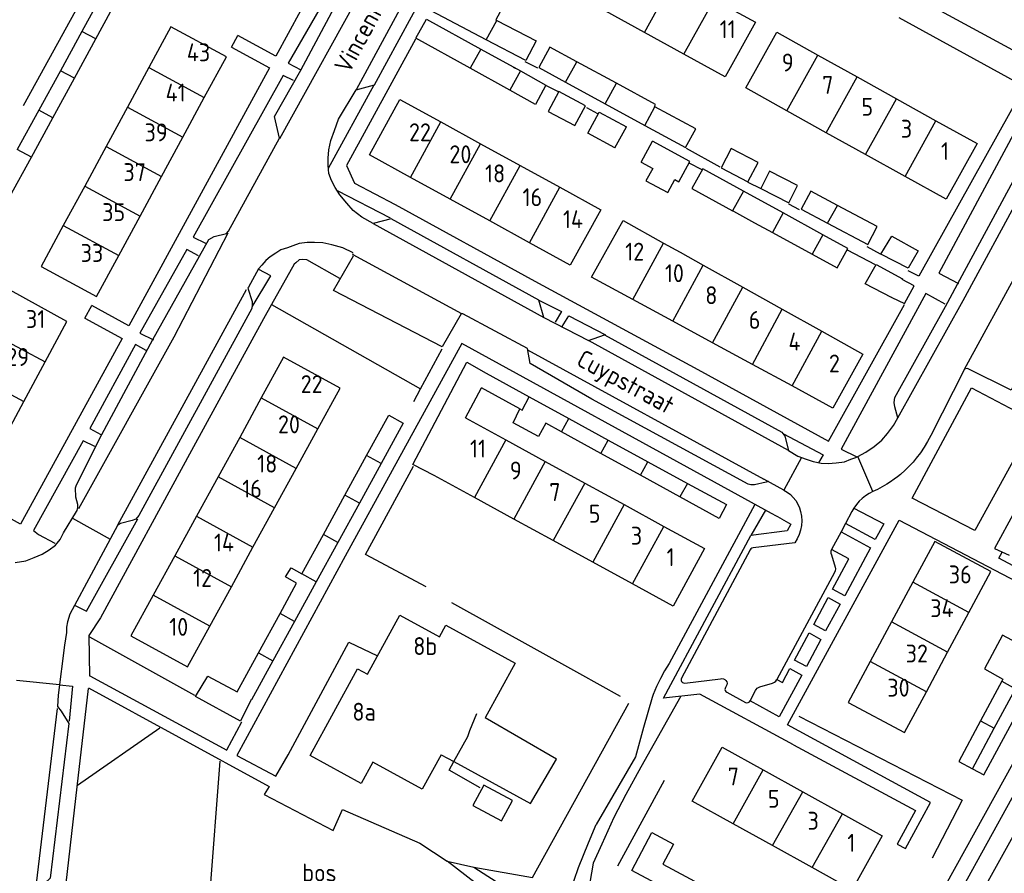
# Model space of a CAD drawing. Header units: metres. Extents: x 226218 to 240385, y 439369 to 449677.
# Tile 266 of 353: x 236395 to 236533, y 445272 to 445392. Entities that reach past the tile are written whole.
import ezdxf

# ---------------------------------------------------------------- set-up
doc = ezdxf.new("R2010")
doc.units = ezdxf.units.M
doc.header["$MEASUREMENT"] = 0
for name, color, linetype in [('DAKRAND', 4, 'Continuous'), ('DAKRAND-BYG', 4, 'Continuous'), ('FUNKTIEAAND', 253, 'Continuous'), ('HEG', 253, 'Continuous'), ('HEK', 253, 'Continuous'), ('HOOFDGEBOUW', 4, 'Continuous'), ('HUISNUMMER', 253, 'Continuous'), ('KANTVERH', 253, 'Continuous'), ('OVLIJNOBJ', 253, 'Continuous'), ('RASTER', 253, 'Continuous'), ('STRAATNAAM', 253, 'Continuous'), ('TUSSENMUUR', 253, 'Continuous')]:
    doc.layers.add(name, color=color, linetype=linetype)
doc.styles.get("Standard").update_dxf_attribs({"font": 'iso.shx'})

msp = doc.modelspace()

# ---------------------------------------------------------------- linework, layer by layer
at = {"layer": 'DAKRAND'}
for p, q in [((236460.14, 445342.4), (236466.18, 445339.09)), ((236457.26, 445336.16), (236459.48, 445340.37)), ((236464.86, 445337.42), (236459.48, 445340.37)), ((236466.18, 445339.09), (236471.71, 445336.07)), ((236470.7, 445334.21), (236468.48, 445335.43)), ((236471.71, 445336.07), (236477.24, 445333.05)), ((236476.22, 445331.17), (236470.7, 445334.21)), ((236477.24, 445333.05), (236482.77, 445330.02)), ((236481.73, 445328.14), (236476.22, 445331.17)), ((236482.77, 445330.02), (236488.32, 445326.99)), ((236487.28, 445325.09), (236481.73, 445328.14)), ((236453.86, 445289), (236455.61, 445288.04))]:
    msp.add_line(p, q, dxfattribs=at)
for points in [[(236452.85, 445328.11), (236449.9, 445329.61), (236457.46, 445343.95), (236460.14, 445342.4)], [(236468.48, 445335.43), (236467.48, 445333.56), (236463.92, 445335.45), (236464.86, 445337.42)], [(236488.32, 445326.99), (236493.77, 445324.01), (236492.77, 445322.07), (236487.28, 445325.09)], [(236534.17, 445323.11), (236531.31, 445317.88), (236533.35, 445316.93)], [(236455.61, 445288.04), (236466.36, 445282.16), (236469.98, 445288.38), (236459.99, 445294.15)]]:
    msp.add_lwpolyline(points, dxfattribs=at)
at = {"layer": 'DAKRAND-BYG'}
for p, q in [((236406.65, 445395.92), (236403.55, 445390.27)), ((236405.5, 445389.22), (236407.55, 445392.99)), ((236460.15, 445389.1), (236452.45, 445393.13)), ((236403.55, 445390.27), (236400.53, 445384.76)), ((236402.49, 445383.7), (236405.5, 445389.22)), ((236465.71, 445386.2), (236460.15, 445389.1)), ((236459.39, 445387.78), (236464.93, 445384.72)), ((236478.39, 445383), (236472.85, 445386.01)), ((236400.53, 445384.76), (236397.51, 445379.24)), ((236463.46, 445382.03), (236457.91, 445385.1)), ((236467.5, 445385.19), (236471.27, 445383.14)), ((236399.48, 445378.17), (236402.49, 445383.7)), ((236467.04, 445380.05), (236463.46, 445382.03)), ((236471.27, 445383.14), (236476.81, 445380.12)), ((236397.51, 445379.24), (236394.49, 445373.73)), ((236476.81, 445380.12), (236482.35, 445377.11)), ((236396.47, 445372.65), (236399.48, 445378.17)), ((236478.17, 445373.96), (236479.79, 445376.89)), ((236481.83, 445371.97), (236483.43, 445374.91)), ((236488.66, 445372.07), (236483.43, 445374.91)), ((236393.46, 445367.13), (236396.47, 445372.65)), ((236501.71, 445364.85), (236496.16, 445367.89)), ((236514.89, 445362.95), (236509.32, 445365.9)), ((236494.65, 445365.13), (236494.75, 445365.08)), ((236494.75, 445365.08), (236497.71, 445363.47)), ((236507.27, 445361.8), (236501.71, 445364.85)), ((236497.71, 445363.47), (236500.22, 445362.1)), ((236500.22, 445362.1), (236505.78, 445359.06)), ((236510.78, 445359.88), (236507.27, 445361.8)), ((236518.41, 445355.63), (236518.37, 445355.55)), ((236443.41, 445330.87), (236446.51, 445336.53)), ((236446.51, 445336.53), (236448.54, 445335.43)), ((236448.54, 445335.43), (236445.44, 445329.76)), ((236440.38, 445325.35), (236443.41, 445330.87)), ((236445.44, 445329.76), (236442.41, 445324.24)), ((236437.35, 445319.83), (236440.38, 445325.35)), ((236442.41, 445324.24), (236439.38, 445318.72)), ((236434.33, 445314.31), (236437.35, 445319.83)), ((236439.38, 445318.72), (236436.36, 445313.2)), ((236431.3, 445308.78), (236433.61, 445313.01)), ((236436.36, 445313.2), (236433.33, 445307.67)), ((236428.27, 445303.26), (236431.3, 445308.78)), ((236433.33, 445307.67), (236430.3, 445302.15)), ((236425.27, 445297.8), (236428.27, 445303.26)), ((236532.34, 445299.28), (236529.36, 445293.73)), ((236532.5, 445299.58), (236532.34, 445299.28)), ((236531.28, 445292.7), (236534.27, 445298.24))]:
    msp.add_line(p, q, dxfattribs=at)
for points in [[(236454, 445395.91), (236457.05, 445394.31), (236458.47, 445397.02), (236462.97, 445394.66), (236461.51, 445391.86), (236461.64, 445391.8)], [(236457.91, 445385.1), (236450.31, 445389.31), (236451.79, 445391.99), (236459.39, 445387.78)], [(236461.64, 445391.8), (236467.14, 445388.92), (236465.71, 445386.2)], [(236472.85, 445386.01), (236469.07, 445388.07), (236467.5, 445385.19)], [(236464.93, 445384.72), (236468.52, 445382.73), (236467.04, 445380.05)], [(236483.78, 445379.71), (236483.69, 445379.76), (236483.84, 445380.03), (236478.39, 445383)], [(236474.05, 445379.86), (236470.33, 445381.84), (236468.84, 445379.06), (236472.56, 445377.07), (236474.05, 445379.86)], [(236482.35, 445377.11), (236488.06, 445374), (236489.48, 445376.61), (236483.78, 445379.71)], [(236478.17, 445373.96), (236474.38, 445376.02), (236475.98, 445378.96), (236479.79, 445376.89)], [(236493.05, 445371.18), (236496.8, 445369.22), (236498.21, 445371.91), (236494.46, 445373.87), (236493.05, 445371.18)], [(236481.83, 445371.97), (236483.46, 445371.09), (236482.52, 445369.35), (236485.58, 445367.69), (236486.57, 445369.51), (236487.11, 445369.22), (236488.66, 445372.07)], [(236496.16, 445367.89), (236490.46, 445371.01), (236488.95, 445368.26), (236494.65, 445365.13)], [(236498.58, 445368.26), (236502.53, 445366.27), (236503.75, 445368.69), (236499.8, 445370.68), (236498.58, 445368.26)], [(236509.32, 445365.9), (236505.58, 445367.88), (236504.25, 445365.38), (236507.94, 445363.43)], [(236507.94, 445363.43), (236513.57, 445360.45), (236514.89, 445362.95)], [(236520.61, 445359.55), (236519.21, 445357.12), (236515.39, 445359.07), (236516.94, 445361.6), (236520.61, 445359.55)], [(236505.78, 445359.06), (236509.28, 445357.14), (236510.78, 445359.88)], [(236516.92, 445353.02), (236516.91, 445353), (236513.19, 445354.9), (236514.74, 445357.63), (236518.41, 445355.63)], [(236516.92, 445353.02), (236518.7, 445352.15), (236520.05, 445354.63), (236518.37, 445355.55)], [(236433.61, 445313.01), (236432.07, 445313.9), (236432.86, 445315.18), (236434.33, 445314.31)], [(236535.05, 445304.33), (236532.43, 445305.74), (236529.92, 445301.04), (236532.5, 445299.58)], [(236430.3, 445302.15), (236427.31, 445296.69), (236427.23, 445296.73)], [(236427.23, 445296.73), (236425.76, 445293.72), (236419.46, 445297.16), (236421.2, 445299.99), (236425.27, 445297.8)], [(236529.36, 445293.73), (236526.3, 445288.03), (236528.23, 445287.03), (236531.28, 445292.7)], [(236458.29, 445281.9), (236462.28, 445279.75), (236463.82, 445282.61), (236459.83, 445284.76), (236458.29, 445281.9)], [(236488.66, 445268.47), (236480.54, 445272.78), (236483.36, 445278.1), (236486.39, 445276.5), (236484.88, 445273.66), (236490.03, 445270.93)]]:
    msp.add_lwpolyline(points, dxfattribs=at)
at = {"layer": 'HEG'}
for p, q in [((236430.1, 445352.03), (236450.96, 445340.21)), ((236404.59, 445305.5), (236419.31, 445297.36))]:
    msp.add_line(p, q, dxfattribs=at)
msp.add_lwpolyline([(236503.9, 445294.41), (236526.8, 445282.66), (236522.59, 445274.5)], dxfattribs=at)
at = {"layer": 'HEK'}
for p, q in [((236473.23, 445300.37), (236478.89, 445297.22)), ((236478.59, 445273.43), (236485.1, 445285.43))]:
    msp.add_line(p, q, dxfattribs=at)
msp.add_lwpolyline([(236458.44, 445273.24), (236466.64, 445271.82), (236480.13, 445296.22)], dxfattribs=at)
at = {"layer": 'HOOFDGEBOUW'}
for p, q in [((236492.08, 445394.75), (236497.83, 445391.57)), ((236482.32, 445390.11), (236476.79, 445393.16)), ((236487.84, 445387.07), (236482.32, 445390.11)), ((236420.68, 445381), (236423.77, 445386.7)), ((236506.58, 445386.94), (236512.09, 445383.88)), ((236412.92, 445385.2), (236409.93, 445379.67)), ((236512.09, 445383.88), (236517.61, 445380.81)), ((236417.68, 445375.47), (236420.68, 445381)), ((236517.61, 445380.81), (236523.12, 445377.75)), ((236409.93, 445379.67), (236406.93, 445374.14)), ((236507.76, 445376.08), (236502.24, 445379.15)), ((236523.12, 445377.75), (236528.87, 445374.55)), ((236453.79, 445377.58), (236459.34, 445374.53)), ((236414.69, 445369.94), (236417.68, 445375.47)), ((236513.27, 445373.02), (236507.76, 445376.08)), ((236406.93, 445374.14), (236403.94, 445368.61)), ((236459.34, 445374.53), (236464.9, 445371.48)), ((236518.79, 445369.95), (236513.27, 445373.02)), ((236464.9, 445371.48), (236470.45, 445368.44)), ((236411.69, 445364.41), (236414.69, 445369.94)), ((236455.09, 445366.77), (236449.53, 445369.82)), ((236403.94, 445368.61), (236400.94, 445363.08)), ((236470.45, 445368.44), (236476.18, 445365.3)), ((236460.64, 445363.72), (236455.09, 445366.77)), ((236408.7, 445358.87), (236411.69, 445364.41)), ((236466.2, 445360.68), (236460.64, 445363.72)), ((236490.53, 445357.54), (236496.07, 445354.45)), ((236496.07, 445354.45), (236501.6, 445351.37)), ((236486.27, 445349.7), (236480.7, 445352.72)), ((236501.6, 445351.37), (236507.14, 445348.29)), ((236398.4, 445343.98), (236401.45, 445349.67)), ((236491.84, 445346.67), (236486.27, 445349.7)), ((236507.14, 445348.29), (236512.88, 445345.09)), ((236497.41, 445343.65), (236491.84, 445346.67)), ((236395.42, 445338.43), (236398.4, 445343.98)), ((236502.98, 445340.62), (236497.41, 445343.65)), ((236436.57, 445334.62), (236439.69, 445340.32)), ((236392.42, 445332.83), (236395.42, 445338.43)), ((236428.66, 445338.95), (236425.64, 445333.42)), ((236457.26, 445336.16), (236462.9, 445333.08)), ((236433.54, 445329.09), (236436.57, 445334.62)), ((236425.64, 445333.42), (236422.61, 445327.9)), ((236462.9, 445333.08), (236468.42, 445330.06)), ((236468.42, 445330.06), (236473.95, 445327.03)), ((236430.52, 445323.57), (236433.54, 445329.09)), ((236458.49, 445325.03), (236452.85, 445328.11)), ((236422.61, 445327.9), (236419.59, 445322.38)), ((236473.95, 445327.03), (236479.48, 445324.01)), ((236464.02, 445322), (236458.49, 445325.03)), ((236479.48, 445324.01), (236485.03, 445320.97)), ((236427.49, 445318.05), (236430.52, 445323.57)), ((236419.59, 445322.38), (236416.56, 445316.85)), ((236469.54, 445318.98), (236464.02, 445322)), ((236485.03, 445320.97), (236490.72, 445317.85)), ((236475.07, 445315.96), (236469.54, 445318.98)), ((236424.47, 445312.52), (236427.49, 445318.05)), ((236416.56, 445316.85), (236413.54, 445311.33)), ((236480.62, 445312.92), (236475.07, 445315.96)), ((236527.74, 445308.91), (236530.82, 445314.63)), ((236519.87, 445313.14), (236516.89, 445307.6)), ((236421.44, 445307), (236424.47, 445312.52)), ((236524.75, 445303.36), (236527.74, 445308.91)), ((236516.89, 445307.6), (236513.9, 445302.05)), ((236521.77, 445297.82), (236524.75, 445303.36)), ((236498.92, 445286.9), (236504.48, 445283.81)), ((236504.48, 445283.81), (236510.02, 445280.74)), ((236510.02, 445280.74), (236515.59, 445277.66)), ((236500.25, 445276.27), (236494.71, 445279.34)), ((236505.8, 445273.19), (236500.25, 445276.27))]:
    msp.add_line(p, q, dxfattribs=at)
for points in [[(236497.83, 445391.57), (236493.59, 445383.89), (236487.84, 445387.07)], [(236423.77, 445386.7), (236416.01, 445390.9), (236412.92, 445385.2)], [(236502.24, 445379.15), (236496.49, 445382.35), (236500.82, 445390.14), (236506.58, 445386.94)], [(236449.53, 445369.82), (236443.8, 445372.96), (236448.06, 445380.72), (236453.79, 445377.58)], [(236528.87, 445374.55), (236524.53, 445366.76), (236518.79, 445369.95)], [(236476.18, 445365.3), (236471.92, 445357.54), (236466.2, 445360.68)], [(236400.94, 445363.08), (236397.85, 445357.37), (236405.61, 445353.17), (236408.7, 445358.87)], [(236480.7, 445352.72), (236474.91, 445355.87), (236479.31, 445363.77), (236484.99, 445360.62)], [(236484.99, 445360.62), (236487.3, 445359.34), (236490.53, 445357.54)], [(236401.45, 445349.67), (236393.52, 445354.04), (236390.42, 445348.26)], [(236439.69, 445340.32), (236431.78, 445344.65), (236428.66, 445338.95)], [(236512.88, 445345.09), (236508.67, 445337.53), (236502.98, 445340.62)], [(236530.82, 445314.63), (236522.95, 445318.86), (236519.87, 445313.14)], [(236490.72, 445317.85), (236486.32, 445309.8), (236480.62, 445312.92)], [(236413.54, 445311.33), (236410.42, 445305.63), (236418.32, 445301.3), (236421.44, 445307)], [(236453.86, 445289), (236451.2, 445284.17), (236444.3, 445287.96), (236442.65, 445284.97), (236435.49, 445288.9), (236442.15, 445301.03), (236443.54, 445300.27), (236448.08, 445308.54), (236453.6, 445305.51), (236454.5, 445307.15), (236464.2, 445301.82), (236459.99, 445294.15)], [(236513.9, 445302.05), (236510.83, 445296.33), (236518.69, 445292.1), (236521.77, 445297.82)], [(236565.88, 445278.45), (236549.16, 445287.67), (236550.42, 445289.95), (236543.02, 445294.03), (236528.98, 445268.71), (236536.4, 445264.66), (236536.97, 445265.81), (236543.3, 445262.12), (236542.58, 445260.81), (236543.79, 445260.09), (236544.32, 445260.72), (236545.98, 445259.78), (236544.97, 445257.83), (236552.51, 445253.66), (236565.88, 445278.45)], [(236494.71, 445279.34), (236489, 445282.5), (236493.19, 445290.07), (236498.92, 445286.9)], [(236515.59, 445277.66), (236511.4, 445270.09), (236505.8, 445273.19)]]:
    msp.add_lwpolyline(points, dxfattribs=at)
at = {"layer": 'KANTVERH'}
for p, q in [((236455.83, 445407.79), (236441.94, 445382.1)), ((236405.57, 445398.51), (236395.31, 445379.86)), ((236424.49, 445388.04), (236425.4, 445389.71)), ((236465.54, 445386.05), (236467.33, 445385.15)), ((236463.93, 445385.27), (236464.74, 445384.86)), ((236438.07, 445371.1), (236444.48, 445382.78)), ((236468.56, 445382.71), (236470.3, 445381.81)), ((236474.17, 445379.62), (236475.71, 445378.77)), ((236476.8, 445380.1), (236478.34, 445379.26)), ((236488.16, 445373.91), (236492.87, 445371.31)), ((236488.54, 445371.85), (236490.34, 445370.92)), ((236496.79, 445369.16), (236498.58, 445368.26)), ((236439.27, 445367.99), (236446.71, 445364.15)), ((236502.45, 445366.11), (236503.98, 445365.31)), ((236513.46, 445360.17), (236515.29, 445359.12)), ((236441.47, 445359.04), (236456.7, 445350.75)), ((236510.67, 445359.68), (236514.59, 445357.63)), ((236527.13, 445342.98), (236534.82, 445357.06)), ((236408.56, 445321.19), (236426.6, 445354.12)), ((236403.96, 445350.12), (236404.92, 445351.89)), ((236468.23, 445350.22), (236474.48, 445346.97)), ((236450.96, 445340.21), (236454, 445345.84)), ((236465.93, 445345.7), (236499.04, 445327.58)), ((236527.13, 445342.98), (236522.38, 445333.71)), ((236450, 445338.45), (236450.96, 445340.21)), ((236504.29, 445330.6), (236501.81, 445326.05)), ((236514.28, 445325.85), (236512.16, 445330.74)), ((236501.81, 445326.05), (236499.04, 445327.58)), ((236497.78, 445324.03), (236485.77, 445301.79)), ((236499.23, 445323.23), (236497.19, 445319.68)), ((236501.47, 445322.01), (236500.08, 445322.77)), ((236511.36, 445323.05), (236510.46, 445321.38)), ((236511.63, 445323.54), (236511.36, 445323.05)), ((236402.23, 445322.11), (236407.49, 445319.18)), ((236510.46, 445321.38), (236509.84, 445320.21)), ((236509.84, 445320.21), (236508.5, 445317.73)), ((236503.35, 445318.68), (236497.53, 445317.95)), ((236497.11, 445317.68), (236487.48, 445299.74)), ((236531.9, 445316.5), (236532.38, 445317.38)), ((236508.48, 445316.98), (236509, 445315.28)), ((236508.92, 445314.52), (236500.85, 445299.52)), ((236400.42, 445298.78), (236394.41, 445299.38)), ((236404.67, 445300.03), (236423.82, 445289.64)), ((236487.96, 445299.03), (236492.93, 445299.63)), ((236493.85, 445298.8), (236493.66, 445298.43)), ((236493.82, 445297.77), (236496.44, 445296.32)), ((236497.12, 445296.54), (236497.87, 445297.97)), ((236498.44, 445298.51), (236500.25, 445299.04)), ((236487.41, 445297.19), (236481.79, 445287.27)), ((236483.38, 445297.01), (236482.16, 445292.82)), ((236483.53, 445297.43), (236483.38, 445297.01)), ((236397.07, 445269.79), (236400.14, 445295.48)), ((236457.88, 445292.38), (236458.84, 445294.78)), ((236423.82, 445289.69), (236425.92, 445293.61)), ((236482.16, 445292.82), (236481.03, 445288.69)), ((236481.03, 445288.69), (236475.55, 445279.24)), ((236481.79, 445287.27), (236479.69, 445283.41)), ((236517.69, 445276.49), (236518.83, 445275.86))]:
    msp.add_line(p, q, dxfattribs=at)
for points in [[(236422.5, 445439.84), (236443.78, 445428.59), (236448.64, 445426.09), (236449.68, 445425.35), (236450.22, 445424.45), (236450.47, 445423.7), (236450.57, 445423.41), (236446.22, 445415.42), (236430.68, 445386.8), (236425.4, 445389.71)], [(236431.24, 445375.27), (236443.73, 445397.79), (236452.08, 445413.36)], [(236549.78, 445412.84), (236551.6, 445411.94), (236537.23, 445385.81), (236517.07, 445396.77), (236503.2, 445404.34)], [(236441.94, 445382.1), (236444.53, 445382.78), (236456.62, 445405.05), (236456.61, 445405.1)], [(236394.19, 445315.92), (236395.68, 445316.16), (236396.87, 445316.6), (236397.97, 445317.1), (236398.96, 445317.69), (236399.86, 445318.33), (236400.51, 445319.13), (236400.96, 445320.07), (236402.81, 445323.04), (236402.9, 445323.19), (236402.96, 445323.59), (236402.96, 445324.04), (236402.71, 445325.08), (236402.67, 445326.37), (236402.77, 445326.77), (236406.32, 445333.82), (236413.46, 445347.11), (236421.31, 445361.14), (236422.05, 445361.54), (236423.8, 445361.98), (236424.09, 445362.28), (236431.19, 445375.32), (236430.5, 445378.36), (236434.2, 445384.85), (236441.05, 445397.7)], [(236440.2, 445396.01), (236438.76, 445396.81), (236432.41, 445385.8), (236434.2, 445384.9)], [(236517.9, 445392.22), (236535.5, 445382.55), (236520.71, 445356.01), (236519.22, 445356.76)], [(236450.25, 445389.18), (236440.57, 445371.47), (236441.7, 445369.03), (236447.41, 445366.03), (236466.95, 445355.29), (236489.76, 445342.95), (236508.07, 445332.9), (236518.7, 445352.05)], [(236424.49, 445388.04), (236429.83, 445385.16), (236410.14, 445349.06), (236404.92, 445351.89)], [(236433.15, 445383.37), (236431.71, 445384.07), (236419.12, 445361.45), (236420.86, 445360.6)], [(236444.32, 445363.36), (236442.73, 445364.26), (236441.54, 445365.21), (236440.65, 445366.2), (236439.66, 445367.4), (236439.02, 445368.39), (236438.48, 445369.39), (236438.13, 445370.38), (236438.03, 445371.48), (236438.04, 445372.52), (236438.14, 445373.66), (236438.39, 445375), (236438.89, 445376.39), (236439.45, 445377.98), (236441.94, 445382.1)], [(236517.77, 445336.15), (236526.91, 445352.57), (236535.26, 445367.99), (236540.9, 445378.41)], [(236538.36, 445377.62), (236535.64, 445379.02), (236523.54, 445356.4), (236526.27, 445354.95)], [(236502.45, 445331.58), (236503.79, 445330.78), (236504.93, 445330.38), (236505.92, 445330.03), (236507.06, 445329.82), (236508.01, 445329.77), (236509.15, 445329.87), (236510.3, 445330.01), (236511.19, 445330.36), (236511.89, 445330.6), (236512.18, 445330.75), (236513.28, 445331.34), (236514.48, 445332.14), (236515.52, 445333.03), (236516.32, 445333.97), (236517.17, 445335.11), (236517.77, 445336.15), (236517.37, 445337.69), (236517.28, 445338.29), (236517.38, 445339.03), (236524.47, 445351.73), (236526.77, 445356.09), (236538.32, 445377.42)], [(236444.32, 445363.36), (236468.23, 445350.22), (236467.54, 445352.65), (236446.85, 445364.04), (236444.32, 445363.36)], [(236403.11, 445323.49), (236416.45, 445347.5), (236424.04, 445362.08)], [(236441.52, 445359.24), (236440.09, 445359.94), (236438.55, 445360.39), (236437.26, 445360.65), (236436.11, 445360.7), (236435.07, 445360.7), (236433.98, 445360.56), (236433.08, 445360.26), (236432.33, 445359.97), (236431.39, 445359.67), (236430.69, 445359.23), (236429.9, 445358.68), (236429.3, 445358.19), (236428.75, 445357.54), (236428.25, 445357), (236426.85, 445354.47), (236426.8, 445354.32), (236427.39, 445352.43), (236427.39, 445351.88), (236427.34, 445351.49), (236411.5, 445322.47), (236411.1, 445321.97), (236410.6, 445321.78), (236408.96, 445321.39), (236408.51, 445321.09), (236402.52, 445309.88), (236401.87, 445308.69), (236401.52, 445307.6), (236401.41, 445306.85), (236401.41, 445306.11), (236401.11, 445304.32), (236400.24, 445297.32)], [(236419.86, 445358.86), (236418.22, 445359.71), (236411.68, 445348.01), (236413.56, 445347.06)], [(236499.69, 445327.23), (236499.36, 445327.16), (236497.71, 445326.77), (236497.22, 445326.77), (236496.82, 445326.87), (236474.95, 445338.77), (236466.32, 445343.76), (236465.93, 445345.85), (236456.9, 445350.7), (236456.65, 445350.7), (236454, 445346.09), (236438.77, 445353.98), (236441.57, 445358.84), (236441.47, 445359.14)], [(236439.67, 445355.67), (236435.06, 445358.27), (236434.47, 445358.32), (236433.97, 445358.27), (236433.52, 445357.88), (236433.27, 445357.68), (236430.1, 445352.03)], [(236427.39, 445351.68), (236429.99, 445356.05), (236428.3, 445356.95)], [(236524.42, 445352.08), (236521.7, 445353.58), (236509.85, 445331.8), (236512.06, 445330.69)], [(236430.1, 445352.03), (236428.97, 445350.04), (236418.88, 445331.59), (236406.14, 445308.18), (236404.54, 445305.7), (236404.62, 445299.99)], [(236467.54, 445352.65), (236470.71, 445351.05), (236469.81, 445349.57)], [(236470.8, 445348.97), (236471.7, 445350.45), (236476.86, 445347.8)], [(236403.96, 445350.12), (236409.19, 445347.27), (236394.95, 445321.28), (236371.48, 445334.32), (236372.58, 445336.11)], [(236474.48, 445346.97), (236476.71, 445347.8), (236501.56, 445334.16), (236501.96, 445333.61), (236502.45, 445331.58), (236474.48, 445346.97)], [(236412.56, 445345.57), (236411.03, 445346.42), (236404.68, 445334.66), (236406.22, 445333.82)], [(236500.08, 445322.77), (236494.48, 445325.84), (236456.74, 445346.58), (236440.4, 445316.82), (236425.26, 445288.89), (236430.71, 445285.99), (236432.41, 445288.97), (236440.9, 445304.74), (236444.95, 445302.83)], [(236536.37, 445345.26), (236533.63, 445340.02), (236527.53, 445343.07), (236527.13, 445342.98)], [(236536.94, 445335.64), (236528.55, 445320.37), (236519.77, 445324.91), (236528.11, 445340.34), (236536.94, 445335.69)], [(236501.76, 445333.91), (236507.32, 445330.97), (236506.67, 445329.87)], [(236522.38, 445333.71), (236521.94, 445332.87), (236521.45, 445332.05), (236520.93, 445331.26), (236520.36, 445330.51)], [(236405.37, 445332.13), (236403.73, 445332.93), (236396.79, 445320.38), (236397.48, 445319.83), (236399.76, 445318.63)], [(236513.32, 445249.91), (236524.52, 445270.79), (236543.6, 445305.27), (236552.63, 445300.72), (236568.52, 445330.18)], [(236519.45, 445329.48), (236518.81, 445328.85), (236518.14, 445328.25)], [(236520.36, 445330.51), (236519.92, 445329.98), (236519.45, 445329.48)], [(236518.14, 445328.25), (236517.71, 445327.9), (236517.27, 445327.56)], [(236516.23, 445326.86), (236515.6, 445326.49), (236514.95, 445326.15), (236514.28, 445325.85)], [(236517.27, 445327.56), (236516.76, 445327.2), (236516.23, 445326.86)], [(236501.81, 445326.05), (236502.29, 445325.76), (236502.73, 445325.41), (236503.13, 445325.02), (236503.48, 445324.58), (236503.77, 445324.09), (236504, 445323.58), (236504.16, 445323.04)], [(236514.28, 445325.85), (236513.75, 445325.58), (236513.25, 445325.26), (236512.78, 445324.89), (236512.36, 445324.48), (236511.97, 445324.03), (236511.63, 445323.54)], [(236504.16, 445323.04), (236504.28, 445322.4), (236504.32, 445321.75), (236504.28, 445321.1), (236504.16, 445320.46), (236503.96, 445319.83), (236503.69, 445319.24), (236503.35, 445318.68)], [(236511.63, 445323.54), (236515.83, 445321.32), (236514.61, 445319.12), (236510.46, 445321.38)], [(236402.62, 445309.88), (236404.2, 445309.08), (236411.4, 445322.02)], [(236501.47, 445322.01), (236502.8, 445321.27), (236502.3, 445320.34), (236497.19, 445319.68)], [(236518.83, 445275.86), (236522.37, 445282.33), (236502.33, 445293.17), (236517.97, 445321.84), (236540.63, 445309.99), (236540.28, 445309.4)], [(236509.84, 445320.21), (236513.96, 445317.95), (236510.36, 445311.26), (236508.65, 445312.17), (236510.93, 445316.41), (236508.5, 445317.73)], [(236503.17, 445290.37), (236490.05, 445297.5), (236484.97, 445296.91), (236497.19, 445319.68)], [(236497.53, 445317.95), (236497.36, 445317.91), (236497.22, 445317.81), (236497.11, 445317.68)], [(236508.5, 445317.73), (236508.42, 445317.49), (236508.41, 445317.23), (236508.48, 445316.98)], [(236528.23, 445287.03), (236529.83, 445286.18), (236543.04, 445310.6), (236531.9, 445316.5)], [(236509, 445315.28), (236509.05, 445315.03), (236509.02, 445314.76), (236508.92, 445314.52)], [(236508.02, 445310.99), (236509.71, 445310.07), (236507.67, 445306.33), (236506.01, 445307.25), (236508.02, 445310.99)], [(236505.36, 445306.05), (236507.02, 445305.15), (236504.97, 445301.33), (236503.3, 445302.24), (236505.36, 445306.05)], [(236485.77, 445301.79), (236485.13, 445300.74), (236484.55, 445299.67), (236484.01, 445298.56), (236483.53, 445297.43)], [(236500.85, 445299.52), (236501.62, 445299.11), (236502.65, 445301.06), (236504.34, 445300.15), (236501.17, 445294.3), (236497.12, 445296.54)], [(236487.48, 445299.74), (236487.43, 445299.58), (236487.44, 445299.41), (236487.51, 445299.25), (236487.63, 445299.12), (236487.79, 445299.05), (236487.96, 445299.03)], [(236492.93, 445299.63), (236493.14, 445299.67), (236493.36, 445299.64), (236493.55, 445299.55), (236493.71, 445299.41), (236493.82, 445299.22), (236493.87, 445299.02), (236493.85, 445298.8)], [(236500.25, 445299.04), (236500.49, 445299.14), (236500.7, 445299.3), (236500.85, 445299.52)], [(236534.91, 445195.09), (236532.43, 445194.31), (236509.75, 445204.96), (236485, 445216.22), (236496.9, 445242.56), (236492.34, 445244.61), (236481.53, 445220.6), (236473.83, 445203.53), (236471.44, 445202.74), (236442.02, 445215.71), (236420.14, 445225.51), (236397.17, 445235.97), (236399.46, 445255.53), (236400.99, 445267.75), (236402.88, 445284.49), (236404.47, 445298.25)], [(236400.42, 445298.78), (236402.23, 445298.6), (236401.77, 445293.68)], [(236404.47, 445298.35), (236429.76, 445284.55), (236429.06, 445283.41), (236438.74, 445278.37), (236440.04, 445281.34), (236450.85, 445276.64), (236454.67, 445274.09)], [(236493.66, 445298.43), (236493.6, 445298.29), (236493.58, 445298.14), (236493.61, 445297.99), (236493.7, 445297.86), (236493.82, 445297.77)], [(236497.87, 445297.97), (236497.96, 445298.15), (236498.09, 445298.31), (236498.26, 445298.43), (236498.44, 445298.51)], [(236400.24, 445297.32), (236400.14, 445295.73), (236400.63, 445295.08), (236401.72, 445293.39), (236399.12, 445271.73), (236396.92, 445269.65), (236396.87, 445269.16), (236396.92, 445268.86)], [(236496.44, 445296.32), (236496.63, 445296.27), (236496.82, 445296.29), (236496.99, 445296.39), (236497.12, 445296.54)], [(236542.82, 445294.54), (236540.74, 445295.59), (236526.75, 445270.24), (236529.08, 445268.9)], [(236455.61, 445288.04), (236457.56, 445291.57), (236457.88, 445292.38)], [(236503.17, 445290.37), (236520.23, 445281.19), (236517.69, 445276.49)], [(236459.32, 445284.36), (236454.96, 445286.86), (236455.61, 445288.04)], [(236479.69, 445283.41), (236478.04, 445280.23), (236476.34, 445276.46), (236475.14, 445273.83), (236474.64, 445271.1), (236474.68, 445268.42), (236475.27, 445266.13), (236476.05, 445264.24), (236476.6, 445263.04), (236478.23, 445261.25), (236479.67, 445259.76), (236480.95, 445258.41), (236481.95, 445257.46), (236484.23, 445255.97), (236485.66, 445255.22), (236491.53, 445251.63)], [(236458.07, 445263.95), (236465.43, 445265.81), (236454.67, 445274.09), (236458.44, 445273.24), (236467.92, 445267.15), (236468.76, 445267.09), (236469.8, 445267.54), (236470.75, 445268.23), (236471.25, 445268.87), (236471.85, 445269.67), (236473.05, 445273.19), (236474.45, 445276.66), (236475.55, 445279.24)]]:
    msp.add_lwpolyline(points, dxfattribs=at)
at = {"layer": 'OVLIJNOBJ'}
for p, q in [((236402.93, 445284.74), (236414.44, 445292.75)), ((236421.47, 445269.23), (236422.92, 445288.1))]:
    msp.add_line(p, q, dxfattribs=at)
at = {"layer": 'RASTER'}
msp.add_line((236455.27, 445310.32), (236473.23, 445300.37), dxfattribs=at)
msp.add_lwpolyline([(236451.75, 445312.51), (236443.23, 445317.01), (236449.97, 445329.41)], dxfattribs=at)
at = {"layer": 'TUSSENMUUR'}
for p, q in [((236482.32, 445390.11), (236486.55, 445397.79)), ((236487.84, 445387.07), (236492.08, 445394.75)), ((236460.15, 445389.1), (236461.64, 445391.8)), ((236405.5, 445389.22), (236403.55, 445390.27)), ((236459.39, 445387.78), (236457.91, 445385.1)), ((236471.27, 445383.14), (236472.85, 445386.01)), ((236502.24, 445379.15), (236506.58, 445386.94)), ((236402.49, 445383.7), (236400.53, 445384.76)), ((236412.92, 445385.2), (236420.68, 445381)), ((236464.93, 445384.72), (236463.46, 445382.03)), ((236507.76, 445376.08), (236512.09, 445383.88)), ((236476.81, 445380.12), (236478.39, 445383)), ((236513.27, 445373.02), (236517.61, 445380.81)), ((236399.48, 445378.17), (236397.51, 445379.24)), ((236409.93, 445379.67), (236417.68, 445375.47)), ((236482.35, 445377.11), (236483.78, 445379.71)), ((236518.79, 445369.95), (236523.12, 445377.75)), ((236449.53, 445369.82), (236453.79, 445377.58)), ((236396.47, 445372.65), (236394.49, 445373.73)), ((236406.93, 445374.14), (236414.69, 445369.94)), ((236455.09, 445366.77), (236459.34, 445374.53)), ((236460.64, 445363.72), (236464.9, 445371.48)), ((236403.94, 445368.61), (236411.69, 445364.41)), ((236466.2, 445360.68), (236470.45, 445368.44)), ((236496.16, 445367.89), (236494.65, 445365.13)), ((236507.94, 445363.43), (236509.32, 445365.9)), ((236501.71, 445364.85), (236500.22, 445362.1)), ((236400.94, 445363.08), (236408.7, 445358.87)), ((236507.27, 445361.8), (236505.78, 445359.06)), ((236480.7, 445352.72), (236484.99, 445360.62)), ((236486.27, 445349.7), (236490.53, 445357.54)), ((236491.84, 445346.67), (236496.07, 445354.45)), ((236497.41, 445343.65), (236501.6, 445351.37)), ((236390.42, 445348.26), (236398.4, 445343.98)), ((236502.98, 445340.62), (236507.14, 445348.29)), ((236387.45, 445342.7), (236395.42, 445338.43)), ((236428.66, 445338.95), (236436.57, 445334.62)), ((236470.7, 445334.21), (236471.71, 445336.07)), ((236433.54, 445329.09), (236425.64, 445333.42)), ((236462.9, 445333.08), (236458.49, 445325.03)), ((236476.22, 445331.17), (236477.24, 445333.05)), ((236445.44, 445329.76), (236443.41, 445330.87)), ((236468.42, 445330.06), (236464.02, 445322)), ((236481.73, 445328.14), (236482.77, 445330.02)), ((236430.52, 445323.57), (236422.61, 445327.9)), ((236473.95, 445327.03), (236469.54, 445318.98)), ((236488.32, 445326.99), (236487.28, 445325.09)), ((236442.41, 445324.24), (236440.38, 445325.35)), ((236479.48, 445324.01), (236475.07, 445315.96)), ((236419.59, 445322.38), (236427.49, 445318.05)), ((236439.38, 445318.72), (236437.35, 445319.83)), ((236480.62, 445312.92), (236485.03, 445320.97)), ((236416.56, 445316.85), (236424.47, 445312.52)), ((236436.36, 445313.2), (236434.33, 445314.31)), ((236527.74, 445308.91), (236519.87, 445313.14)), ((236421.44, 445307), (236413.54, 445311.33)), ((236433.33, 445307.67), (236431.3, 445308.78)), ((236524.75, 445303.36), (236516.89, 445307.6)), ((236428.27, 445303.26), (236430.3, 445302.15)), ((236521.77, 445297.82), (236513.9, 445302.05)), ((236532.34, 445299.28), (236534.27, 445298.24)), ((236529.36, 445293.73), (236531.28, 445292.7)), ((236494.71, 445279.34), (236498.92, 445286.9)), ((236500.25, 445276.27), (236504.48, 445283.81)), ((236505.8, 445273.19), (236510.02, 445280.74))]:
    msp.add_line(p, q, dxfattribs=at)
msp.add_lwpolyline([(236464.86, 445337.42), (236465.17, 445337.24), (236466.18, 445339.09)], dxfattribs=at)

# ---------------------------------------------------------------- texts
at = {"layer": 'FUNKTIEAAND'}
msp.add_text('bos', height=2.5, dxfattribs=at).set_placement((236434.39, 445271.26))
at = {"layer": 'HUISNUMMER'}
for s, p in [('11', (236492.83, 445389.32)), ('43', (236418.24, 445386.08)), ('9', (236501.53, 445384.65)), ('7', (236507.17, 445381.51)), ('41', (236415.27, 445380.44)), ('5', (236512.68, 445378.45)), ('3', (236518.2, 445375.38)), ('39', (236412.32, 445374.87)), ('22', (236449.34, 445374.89)), ('20', (236455, 445371.81)), ('1', (236523.83, 445372.25)), ('37', (236409.36, 445369.31)), ('18', (236459.99, 445369.13)), ('16', (236465.23, 445365.8)), ('35', (236406.39, 445363.71)), ('14', (236470.89, 445362.72)), ('33', (236403.38, 445357.99)), ('12', (236479.61, 445358.18)), ('10', (236485.17, 445355.16)), ('8', (236490.82, 445352.08)), ('31', (236395.72, 445348.74)), ('6', (236496.91, 445348.62)), ('4', (236502.47, 445345.59)), ('29', (236392.97, 445343.43)), ('2', (236508.13, 445342.52)), ('22', (236434.18, 445339.64)), ('20', (236431, 445334)), ('11', (236457.88, 445330.6)), ('18', (236428.08, 445328.5)), ('9', (236463.46, 445327.54)), ('16', (236426, 445325)), ('7', (236468.98, 445324.52)), ('5', (236474.51, 445321.49)), ('14', (236422.03, 445317.45)), ('3', (236480.4, 445318.41)), ('1', (236485.4, 445315.41)), ('12', (236419.11, 445312.5)), ('36', (236524.91, 445312.99)), ('34', (236522.32, 445308.26)), ('10', (236415.77, 445305.65)), ('8b', (236449.94, 445302.96)), ('32', (236518.88, 445301.92)), ('30', (236516.31, 445297.13)), ('8a', (236441.42, 445293.77)), ('7', (236493.96, 445284.7)), ('5', (236499.59, 445281.58)), ('3', (236505.14, 445278.5)), ('1', (236510.7, 445275.42))]:
    msp.add_text(s, height=2.5, dxfattribs=at).set_placement(p)
at = {"layer": 'STRAATNAAM'}
for s, rotation, p in [('Vincent van Goghstraat', 61.6138, (236440.96, 445384.21)), ('Cuypstraat', 331.5634, (236472.61, 445343.63))]:
    msp.add_text(s, height=2.5, rotation=rotation, dxfattribs=at).set_placement(p)

doc.saveas('drawing.dxf')
